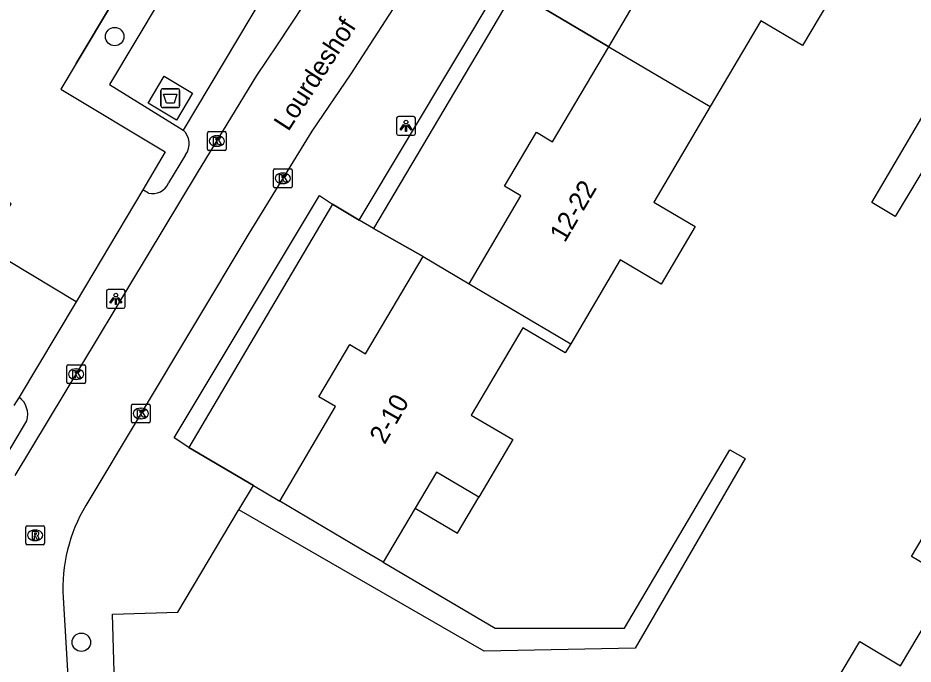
# Model space of a CAD drawing. Extents: x 158461 to 159795, y 387220 to 388672.
# Drawn here: x 159209.14 to 159256.6, y 388147.53 to 388181.8 of the extents above; entities that cross this region are included whole.
import ezdxf

# ---------------------------------------------------------------- set-up
doc = ezdxf.new("R2010")
doc.units = 0
for name, color, linetype in [('IMGEO_Afval_apart_plaats', 7, 'Continuous'), ('IMGEO_Boom', 7, 'Continuous'), ('IMGEO_Kolk', 7, 'Continuous'), ('IMGEO_Lichtpunt', 7, 'Continuous'), ('IMGEO_Muur', 7, 'Continuous'), ('IMGEO_Openbare_ruimte_label', 7, 'Continuous'), ('IMGEO_Pand', 7, 'Continuous'), ('IMGEO_Pand_nummerreeks', 7, 'Continuous'), ('IMGEO_Pand_overbouw', 7, 'Continuous'), ('IMGEO_Rijbaan_lokaal_open', 7, 'Continuous'), ('IMGEO_Rioolput', 7, 'Continuous'), ('IMGEO_Voetpad_gesloten', 7, 'Continuous'), ('IMGEO_Voetpad_op_trap', 7, 'Continuous'), ('IMGEO_Voetpad_open', 7, 'Continuous')]:
    doc.layers.add(name, color=color, linetype=linetype)

msp = doc.modelspace()

# ---------------------------------------------------------------- linework, layer by layer
at = {"layer": 'IMGEO_Afval_apart_plaats'}
for p, q in [((159216.719, 388177.145), (159216.719, 388177.945)), ((159216.719, 388177.945), (159216.719, 388177.145)), ((159216.819, 388178.045), (159217.609, 388178.045)), ((159217.609, 388178.045), (159216.819, 388178.045)), ((159217.709, 388177.945), (159217.709, 388177.145)), ((159217.709, 388177.145), (159217.709, 388177.945)), ((159217.609, 388177.045), (159216.819, 388177.045)), ((159216.819, 388177.045), (159217.609, 388177.045))]:
    msp.add_line(p, q, dxfattribs=at)
msp.add_lwpolyline([(159216.862, 388177.759), (159217.566, 388177.759), (159217.417, 388177.289), (159217.011, 388177.289), (159216.862, 388177.759)], dxfattribs=at)
for centre, start, end in [((159216.819, 388177.945), 90, 180), ((159216.819, 388177.945), 90, 180), ((159217.609, 388177.945), 0, 90), ((159217.609, 388177.945), 360, 90), ((159216.819, 388177.145), 180, 270), ((159216.819, 388177.145), 180, 270), ((159217.609, 388177.145), 270, 0), ((159217.609, 388177.145), 270, 0)]:
    msp.add_arc(centre, 0.1, start, end, dxfattribs=at)
at = {"layer": 'IMGEO_Boom'}
for centre in [(159214.267, 388180.814), (159212.499, 388148.683)]:
    msp.add_circle(centre, 0.489, dxfattribs=at)
at = {"layer": 'IMGEO_Kolk'}
for p, q in [((159219.182, 388174.846), (159219.182, 388175.698)), ((159219.257, 388175.772), (159220.109, 388175.772)), ((159219.67, 388175.552), (159219.695, 388175.552)), ((159220.183, 388175.698), (159220.183, 388174.846)), ((159219.693, 388174.992), (159219.668, 388174.992)), ((159220.109, 388174.772), (159219.257, 388174.772)), ((159222.682, 388172.869), (159222.682, 388173.721)), ((159222.757, 388173.795), (159223.609, 388173.795)), ((159223.17, 388173.575), (159223.195, 388173.575)), ((159223.683, 388173.721), (159223.683, 388172.869)), ((159223.193, 388173.015), (159223.168, 388173.015)), ((159223.609, 388172.795), (159222.757, 388172.795)), ((159211.725, 388162.476), (159211.725, 388163.328)), ((159211.8, 388163.402), (159212.652, 388163.402)), ((159212.213, 388163.182), (159212.238, 388163.182)), ((159212.726, 388163.328), (159212.726, 388162.476)), ((159212.236, 388162.622), (159212.211, 388162.622)), ((159212.652, 388162.402), (159211.8, 388162.402)), ((159215.156, 388160.392), (159215.156, 388161.244)), ((159215.231, 388161.318), (159216.083, 388161.318)), ((159215.644, 388161.098), (159215.669, 388161.098)), ((159216.157, 388161.244), (159216.157, 388160.392)), ((159216.083, 388160.318), (159215.231, 388160.318)), ((159215.667, 388160.538), (159215.642, 388160.538))]:
    msp.add_line(p, q, dxfattribs=at)
for points in [[(159219.182, 388174.846), (159219.182, 388175.698)], [(159219.257, 388175.772), (159220.109, 388175.772)], [(159219.503, 388175.472), (159219.626, 388175.472), (159219.626, 388175.321), (159219.756, 388175.472), (159219.92, 388175.472), (159219.774, 388175.321), (159219.927, 388175.072), (159219.775, 388175.072), (159219.69, 388175.236), (159219.626, 388175.169), (159219.626, 388175.072), (159219.503, 388175.072), (159219.503, 388175.472)], [(159220.183, 388175.698), (159220.183, 388174.846)], [(159220.109, 388174.772), (159219.257, 388174.772)], [(159222.682, 388172.869), (159222.682, 388173.721)], [(159222.757, 388173.795), (159223.609, 388173.795)], [(159223.003, 388173.495), (159223.126, 388173.495), (159223.126, 388173.344), (159223.256, 388173.495), (159223.42, 388173.495), (159223.274, 388173.344), (159223.427, 388173.095), (159223.275, 388173.095), (159223.19, 388173.259), (159223.126, 388173.192), (159223.126, 388173.095), (159223.003, 388173.095), (159223.003, 388173.495)], [(159223.683, 388173.721), (159223.683, 388172.869)], [(159223.609, 388172.795), (159222.757, 388172.795)], [(159211.725, 388162.476), (159211.725, 388163.328)], [(159211.8, 388163.402), (159212.652, 388163.402)], [(159212.046, 388163.102), (159212.169, 388163.102), (159212.169, 388162.951), (159212.299, 388163.102), (159212.463, 388163.102), (159212.317, 388162.951), (159212.47, 388162.702), (159212.318, 388162.702), (159212.233, 388162.866), (159212.169, 388162.799), (159212.169, 388162.702), (159212.046, 388162.702), (159212.046, 388163.102)], [(159212.726, 388163.328), (159212.726, 388162.476)], [(159212.652, 388162.402), (159211.8, 388162.402)], [(159215.156, 388160.392), (159215.156, 388161.244)], [(159215.231, 388161.318), (159216.083, 388161.318)], [(159216.157, 388161.244), (159216.157, 388160.392)], [(159215.477, 388161.018), (159215.6, 388161.018), (159215.6, 388160.867), (159215.73, 388161.018), (159215.894, 388161.018), (159215.748, 388160.867), (159215.901, 388160.618), (159215.749, 388160.618), (159215.664, 388160.782), (159215.6, 388160.715), (159215.6, 388160.618), (159215.477, 388160.618), (159215.477, 388161.018)], [(159216.083, 388160.318), (159215.231, 388160.318)]]:
    msp.add_lwpolyline(points, dxfattribs=at)
for centre, start, end in [((159219.259, 388175.696), 91.552, 178.448), ((159219.259, 388175.696), 91.552, 178.448), ((159220.107, 388175.696), 1.552, 88.448), ((159220.107, 388175.696), 1.552, 88.448), ((159219.259, 388174.848), 181.552, 268.448), ((159219.259, 388174.848), 181.552, 268.448), ((159220.107, 388174.848), 271.552, 358.448), ((159220.107, 388174.848), 271.552, 358.448), ((159222.759, 388173.719), 91.552, 178.448), ((159222.759, 388173.719), 91.552, 178.448), ((159223.607, 388173.719), 1.552, 88.448), ((159223.607, 388173.719), 1.552, 88.448), ((159222.759, 388172.871), 181.552, 268.448), ((159222.759, 388172.871), 181.552, 268.448), ((159223.607, 388172.871), 271.552, 358.448), ((159223.607, 388172.871), 271.552, 358.448), ((159211.802, 388163.326), 91.552, 178.448), ((159211.802, 388163.326), 91.552, 178.448), ((159212.65, 388163.326), 1.552, 88.448), ((159212.65, 388163.326), 1.552, 88.448), ((159211.802, 388162.478), 181.552, 268.448), ((159211.802, 388162.478), 181.552, 268.448), ((159212.65, 388162.478), 271.552, 358.448), ((159212.65, 388162.478), 271.552, 358.448), ((159215.233, 388161.242), 91.552, 178.448), ((159215.233, 388161.242), 91.552, 178.448), ((159216.081, 388161.242), 1.552, 88.448), ((159216.081, 388161.242), 1.552, 88.448), ((159215.233, 388160.394), 181.552, 268.448), ((159215.233, 388160.394), 181.552, 268.448), ((159216.081, 388160.394), 271.552, 358.448), ((159216.081, 388160.394), 271.552, 358.448)]:
    msp.add_arc(centre, 0.0765, start, end, dxfattribs=at)
for centre, major_axis, ratio, start_param, end_param in [((159219.669, 388175.272), (-0.387, 0.002), 0.722429, 4.712389, 7.853982), ((159219.694, 388175.272), (-0.39, 0.002), 0.717154, 1.570796, 4.712389), ((159223.169, 388173.295), (-0.387, 0.002), 0.722429, 4.712389, 7.853982), ((159223.194, 388173.295), (-0.39, 0.002), 0.717154, 1.570796, 4.712389), ((159212.212, 388162.902), (-0.387, 0.002), 0.722429, 4.712389, 7.853982), ((159212.237, 388162.902), (-0.39, 0.002), 0.717154, 1.570796, 4.712389), ((159215.643, 388160.818), (-0.387, 0.002), 0.722429, 4.712389, 7.853982), ((159215.668, 388160.818), (-0.39, 0.002), 0.717154, 1.570796, 4.712389)]:
    msp.add_ellipse(centre, major_axis=major_axis, ratio=ratio, start_param=start_param, end_param=end_param, dxfattribs=at)
at = {"layer": 'IMGEO_Lichtpunt'}
for p, q in [((159229.215, 388176.478), (159229.215, 388175.671)), ((159229.215, 388176.478), (159229.215, 388175.671)), ((159230.117, 388176.573), (159229.309, 388176.573)), ((159230.117, 388176.573), (159229.309, 388176.573)), ((159230.211, 388175.671), (159230.211, 388176.478)), ((159230.211, 388175.671), (159230.211, 388176.478)), ((159229.309, 388175.577), (159230.117, 388175.577)), ((159229.309, 388175.577), (159230.117, 388175.577)), ((159213.828, 388167.301), (159213.828, 388166.494)), ((159213.828, 388167.301), (159213.828, 388166.494)), ((159214.73, 388167.396), (159213.922, 388167.396)), ((159214.73, 388167.396), (159213.922, 388167.396)), ((159214.824, 388166.494), (159214.824, 388167.301)), ((159214.824, 388166.494), (159214.824, 388167.301)), ((159213.922, 388166.4), (159214.73, 388166.4)), ((159213.922, 388166.4), (159214.73, 388166.4))]:
    msp.add_line(p, q, dxfattribs=at)
for points in [[(159229.589, 388176.142), (159229.628, 388176.114), (159229.44, 388175.852), (159229.402, 388175.879), (159229.589, 388176.142)], [(159229.691, 388176.094), (159229.738, 388176.094), (159229.738, 388175.772), (159229.691, 388175.772), (159229.691, 388176.094)], [(159229.801, 388176.114), (159229.839, 388176.141), (159230.026, 388175.879), (159229.987, 388175.851), (159229.801, 388176.114)], [(159214.202, 388166.965), (159214.241, 388166.937), (159214.053, 388166.675), (159214.015, 388166.702), (159214.202, 388166.965)], [(159214.304, 388166.917), (159214.351, 388166.917), (159214.351, 388166.595), (159214.304, 388166.595), (159214.304, 388166.917)], [(159214.414, 388166.937), (159214.452, 388166.964), (159214.639, 388166.702), (159214.6, 388166.674), (159214.414, 388166.937)]]:
    msp.add_lwpolyline(points, dxfattribs=at)
for centre in [(159229.714, 388176.276), (159214.327, 388167.099)]:
    msp.add_circle(centre, 0.0994, dxfattribs=at)
for centre, start, end in [((159229.309, 388176.478), 90, 180), ((159229.309, 388176.478), 90, 180), ((159230.117, 388176.478), 0, 90), ((159230.117, 388176.478), 0, 90), ((159229.309, 388175.671), 180, 270), ((159229.309, 388175.671), 180, 270), ((159230.117, 388175.671), 270, 0), ((159230.117, 388175.671), 270, 360), ((159213.922, 388167.301), 90, 180), ((159213.922, 388167.301), 90, 180), ((159214.73, 388167.301), 0, 90), ((159214.73, 388167.301), 0, 90), ((159213.922, 388166.494), 180, 270), ((159213.922, 388166.494), 180, 270), ((159214.73, 388166.494), 270, 0), ((159214.73, 388166.494), 270, 360)]:
    msp.add_arc(centre, 0.0946, start, end, dxfattribs=at)
at = {"layer": 'IMGEO_Muur'}
for points in [[(159212.226, 388179.39), (159216.129, 388185.923)], [(159214.428, 388140.38), (159214.15, 388150.168), (159217.617, 388150.283), (159220.841, 388155.684)]]:
    msp.add_lwpolyline(points, dxfattribs=at)
at = {"layer": 'IMGEO_Pand'}
for points in [[(159240.463, 388180.277), (159243.233, 388184.971), (159242.372, 388185.48), (159244.04, 388188.307), (159244.944, 388187.774), (159247.856, 388192.709)], [(159253.224, 388189.541), (159250.428, 388184.805), (159252.617, 388183.513), (159250.74, 388180.334), (159248.528, 388181.64), (159245.847, 388177.099)], [(159233.059, 388167.705), (159235.805, 388172.358), (159234.935, 388172.872), (159236.628, 388175.741), (159237.487, 388175.234), (159240.463, 388180.277)], [(159240.463, 388180.277), (159245.847, 388177.099)], [(159245.847, 388177.099), (159242.859, 388172.037), (159245.049, 388170.743), (159243.243, 388167.684), (159241.074, 388168.964), (159238.451, 388164.521)], [(159212.227, 388166.737), (159207.398, 388169.636), (159208.777, 388171.933), (159205.729, 388173.762), (159204.38, 388171.514), (159199.718, 388174.312)], [(159223.017, 388156.168), (159225.98, 388161.188), (159225.095, 388161.71), (159226.729, 388164.479), (159227.573, 388163.98), (159230.621, 388169.144), (159233.059, 388167.705)], [(159233.059, 388167.705), (159238.451, 388164.521)], [(159212.227, 388166.737), (159209.195, 388161.685)], [(159238.451, 388164.521), (159238.161, 388164.03), (159235.91, 388165.36), (159233.177, 388160.732), (159235.373, 388159.435), (159233.569, 388156.379), (159231.327, 388157.702), (159230.198, 388155.79), (159228.507, 388152.926)], [(159258.637, 388151.97), (159256.509, 388153.237), (159259.382, 388158.064), (159257.153, 388159.391), (159258.976, 388162.455), (159261.147, 388161.163), (159263.829, 388165.669)], [(159209.195, 388161.685), (159208.926, 388161.237)], [(159228.507, 388152.926), (159227.323, 388153.625), (159223.017, 388156.168)], [(159255.787, 388136.765), (159251.192, 388139.499), (159254.049, 388144.3), (159251.906, 388145.575), (159253.776, 388148.717), (159255.936, 388147.431), (159258.637, 388151.97)]]:
    msp.add_lwpolyline(points, dxfattribs=at)
at = {"layer": 'IMGEO_Pand_overbouw'}
for points in [[(159247.856, 388192.709), (159243.717, 388195.153), (159240.896, 388190.374), (159240.012, 388190.896), (159238.241, 388187.897), (159239.073, 388187.406), (159236.311, 388182.728), (159240.463, 388180.277), (159243.233, 388184.971), (159242.372, 388185.48), (159244.04, 388188.307), (159244.944, 388187.774)], [(159233.059, 388167.705), (159235.805, 388172.358), (159234.935, 388172.872), (159236.628, 388175.741), (159237.487, 388175.234), (159240.463, 388180.277), (159236.311, 388182.728), (159235.441, 388183.241), (159227.994, 388170.628), (159230.621, 388169.144)], [(159230.621, 388169.144), (159227.994, 388170.628), (159227.228, 388171.08), (159225.809, 388171.918), (159218.192, 388159.016), (159221.621, 388156.992), (159223.017, 388156.168), (159225.98, 388161.188), (159225.095, 388161.71), (159226.729, 388164.479), (159227.573, 388163.98)], [(159233.569, 388156.379), (159231.327, 388157.702), (159230.198, 388155.79), (159232.44, 388154.467)]]:
    msp.add_lwpolyline(points, close=True, dxfattribs=at)
at = {"layer": 'IMGEO_Rijbaan_lokaal_open'}
for points in [[(159208.986, 388157.522), (159218.661, 388173.591), (159221.796, 388178.752), (159222.908, 388180.379), (159226.414, 388185.719), (159228.217, 388188.284), (159230.82, 388191.957), (159232.222, 388193.943), (159234.255, 388197.027), (159237.201, 388201.629), (159245.384, 388214.25)], [(159249.056, 388212.56), (159244.783, 388205.914), (159240.695, 388199.516), (159238.412, 388196.082), (159236.949, 388193.766), (159232.722, 388187.718), (159229.227, 388182.607), (159226.793, 388178.844), (159224.72, 388175.789), (159221.383, 388170.369), (159212.735, 388155.94)], [(159227.806, 388193.788), (159224.55, 388188.337), (159225.134, 388187.978), (159217.892, 388175.855)], [(159218.026, 388174.548), (159217.129, 388173.047)], [(159215.764, 388172.692), (159212.227, 388166.737)], [(159216.055, 388172.513), (159215.764, 388172.692)], [(159207.997, 388157.749), (159209.608, 388160.432)], [(159211.537, 388151.054), (159212.83, 388129.257)]]:
    msp.add_lwpolyline(points, dxfattribs=at)
for centre, radius, start, end in [((159217.271, 388175.131), 0.954, 322.3154, 49.3922), ((159216.275, 388173.417), 0.93, 256.2925, 336.5812), ((159208.517, 388160.767), 1.141, 342.9287, 53.5567), ((159220.062, 388151.554), 8.54, 149.0932, 183.3536)]:
    msp.add_arc(centre, radius, start, end, dxfattribs=at)
at = {"layer": 'IMGEO_Rioolput'}
for p, q in [((159209.55, 388153.933), (159209.55, 388154.785)), ((159209.625, 388154.859), (159210.477, 388154.859)), ((159210.038, 388154.639), (159210.063, 388154.639)), ((159210.551, 388154.785), (159210.551, 388153.933)), ((159210.061, 388154.079), (159210.036, 388154.079)), ((159210.477, 388153.859), (159209.625, 388153.859))]:
    msp.add_line(p, q, dxfattribs=at)
for points in [[(159209.55, 388153.933), (159209.55, 388154.785)], [(159209.625, 388154.859), (159210.477, 388154.859)], [(159210.139, 388154.557), (159209.887, 388154.559), (159209.887, 388154.159)], [(159210.065, 388154.478), (159210.011, 388154.478), (159210.011, 388154.397)], [(159210.551, 388154.785), (159210.551, 388153.933)], [(159209.887, 388154.159), (159210.011, 388154.159), (159210.011, 388154.321), (159210.022, 388154.321)], [(159210.011, 388154.397), (159210.063, 388154.397)], [(159210.069, 388154.292), (159210.14, 388154.159), (159210.28, 388154.159), (159210.215, 388154.285)], [(159210.477, 388153.859), (159209.625, 388153.859)]]:
    msp.add_lwpolyline(points, dxfattribs=at)
for centre, radius, start, end in [((159209.627, 388154.783), 0.0765, 91.552, 178.448), ((159209.627, 388154.783), 0.0765, 91.552, 178.448), ((159210.071, 388154.382), 0.0964, 77.0061, 93.1865), ((159210.085, 388154.439), 0.0378, 276.6634, 79.6772), ((159210.138, 388154.447), 0.109, 350.3612, 89.416), ((159210.136, 388154.447), 0.112, 277.5842, 350.9817), ((159210.475, 388154.783), 0.0765, 1.552, 88.448), ((159210.475, 388154.783), 0.0765, 1.552, 88.448), ((159210.021, 388154.268), 0.0533, 26.0293, 88.6989), ((159210.047, 388154.586), 0.19, 274.7715, 282.9687), ((159210.12, 388154.232), 0.108, 29.5134, 73.7905), ((159209.627, 388153.935), 0.0765, 181.552, 268.448), ((159209.627, 388153.935), 0.0765, 181.552, 268.448), ((159210.475, 388153.935), 0.0765, 271.552, 358.448), ((159210.475, 388153.935), 0.0765, 271.552, 358.448)]:
    msp.add_arc(centre, radius, start, end, dxfattribs=at)
for centre, major_axis, ratio, start_param, end_param in [((159210.037, 388154.359), (-0.387, 0.002), 0.722429, 4.712389, 7.853982), ((159210.062, 388154.359), (-0.39, 0.002), 0.717154, 1.570796, 4.712389)]:
    msp.add_ellipse(centre, major_axis=major_axis, ratio=ratio, start_param=start_param, end_param=end_param, dxfattribs=at)
at = {"layer": 'IMGEO_Voetpad_gesloten'}
msp.add_lwpolyline([(159217.539, 388176.381), (159216.035, 388177.278), (159216.889, 388178.71), (159218.393, 388177.813), (159217.539, 388176.381)], dxfattribs=at)
at = {"layer": 'IMGEO_Voetpad_op_trap'}
msp.add_lwpolyline([(159263.073, 388183.624), (159255.653, 388171.265), (159254.41, 388172.004), (159261.704, 388184.446)], dxfattribs=at)
at = {"layer": 'IMGEO_Voetpad_open'}
for points in [[(159221.621, 388156.992), (159218.192, 388159.016), (159217.43, 388159.525), (159225.124, 388172.382), (159225.809, 388171.918), (159227.228, 388171.08), (159242.239, 388196.147), (159243.717, 388195.153), (159247.856, 388192.709)], [(159220.653, 388189.423), (159213.99, 388178.269), (159217.711, 388175.978), (159217.892, 388175.855)], [(159216.129, 388185.923), (159212.226, 388179.39), (159211.415, 388178.032), (159216.953, 388174.693), (159215.764, 388172.692)], [(159228.507, 388152.926), (159234.442, 388149.423), (159241.299, 388149.423), (159246.889, 388158.896), (159247.693, 388158.423), (159241.868, 388148.365), (159233.855, 388148.214), (159220.855, 388155.708)], [(159220.855, 388155.708), (159221.621, 388156.992)], [(159221.621, 388156.992), (159223.017, 388156.168)], [(159214.428, 388140.38), (159214.15, 388150.168), (159217.617, 388150.283), (159220.841, 388155.684), (159220.855, 388155.708)]]:
    msp.add_lwpolyline(points, dxfattribs=at)

# ---------------------------------------------------------------- texts
at = {"layer": 'IMGEO_Openbare_ruimte_label'}
msp.add_text('Lourdeshof', height=1, rotation=57.1202, dxfattribs=at).set_placement((159223.477, 388175.741))
at = {"layer": 'IMGEO_Pand_nummerreeks'}
for s, rotation, p in [('12-22', 59.6792, (159238.134, 388169.843)), ('2-10', 60.2923, (159228.585, 388159.135))]:
    msp.add_text(s, height=1, rotation=rotation, dxfattribs=at).set_placement(p)

doc.saveas('drawing.dxf')
